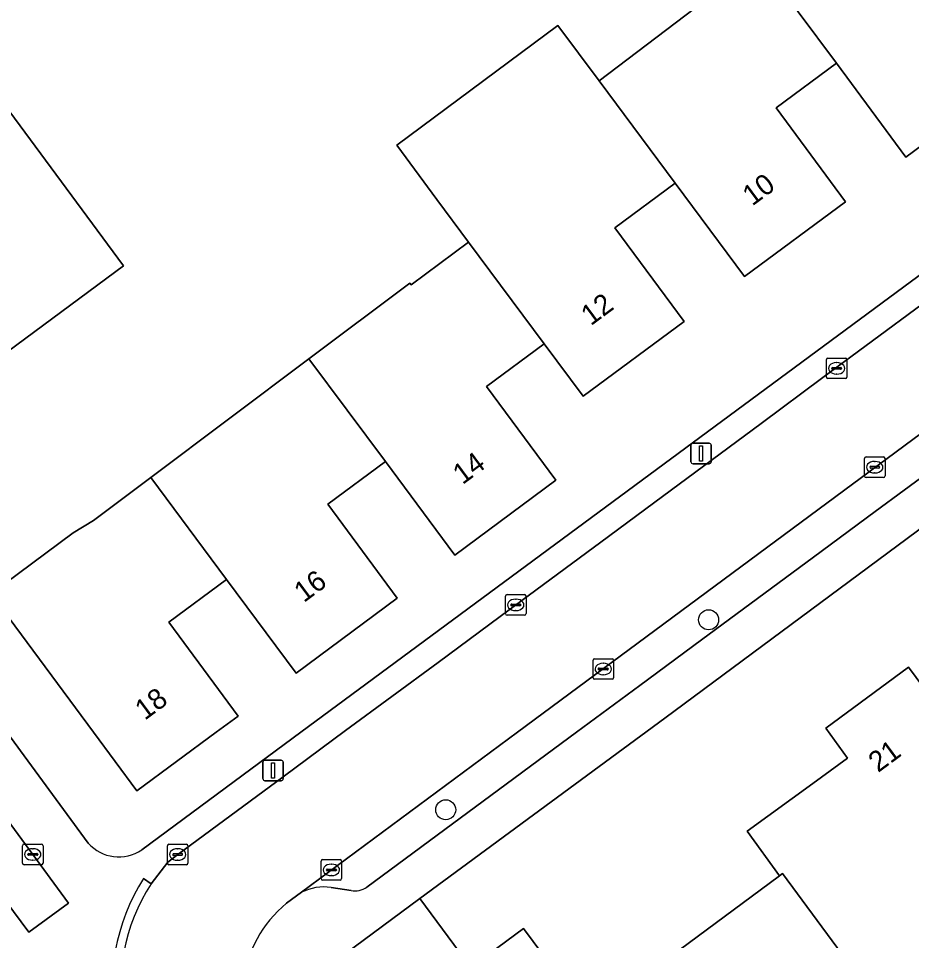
# Model space of a CAD drawing. Extents: x 163426 to 164192, y 380329 to 381641.
# Drawn here: x 163785.53 to 163829.13, y 381239.84 to 381284.84 of the extents above; entities that cross this region are included whole.
import ezdxf

# ---------------------------------------------------------------- set-up
doc = ezdxf.new("R2010")
doc.units = 0
for name, color, linetype in [('IMGEO_Boom', 7, 'Continuous'), ('IMGEO_Erf', 7, 'Continuous'), ('IMGEO_Fietspad_open', 7, 'Continuous'), ('IMGEO_Kolk', 7, 'Continuous'), ('IMGEO_Lichtmast', 7, 'Continuous'), ('IMGEO_Muur', 7, 'Continuous'), ('IMGEO_Pand', 7, 'Continuous'), ('IMGEO_Pand_nummerreeks', 7, 'Continuous'), ('IMGEO_Parkeervlak_open', 7, 'Continuous'), ('IMGEO_Rijbaan_lokaal_open', 7, 'Continuous'), ('IMGEO_Voetpad_open', 7, 'Continuous')]:
    doc.layers.add(name, color=color, linetype=linetype)

msp = doc.modelspace()

# ---------------------------------------------------------------- linework, layer by layer
at = {"layer": 'IMGEO_Boom'}
for centre in [(163819.222, 381255.489), (163806.388, 381246.219)]:
    msp.add_circle(centre, 0.489, dxfattribs=at)
at = {"layer": 'IMGEO_Erf'}
msp.add_lwpolyline([(163778.992, 381288.563), (163784.829, 381280.656), (163790.659, 381272.757), (163785.013, 381268.59), (163780.99, 381265.62), (163777.332, 381270.576), (163781.918, 381273.96), (163779.744, 381276.905), (163775.159, 381273.52), (163771.501, 381278.476), (163776.086, 381281.861), (163773.913, 381284.805), (163769.327, 381281.42), (163765.681, 381286.36), (163770.267, 381289.745), (163768.094, 381292.689), (163763.508, 381289.304), (163759.85, 381294.26), (163769.51, 381301.41), (163772.479, 381297.388), (163773.162, 381296.463)], close=True, dxfattribs=at)
for points in [[(163755.631, 381292.33), (163769.92, 381272.943), (163775.788, 381264.982), (163774.583, 381264.129), (163784.964, 381250), (163788.937, 381244.592)], [(163791.55, 381244.263), (163799.315, 381250), (163855.325, 381291.38)], [(163833.789, 381281.724), (163828.853, 381278.071), (163825.467, 381282.646), (163822.521, 381280.466), (163825.907, 381275.891), (163820.971, 381272.238), (163817.591, 381276.805), (163814.645, 381274.625), (163818.031, 381270.05), (163813.094, 381266.397), (163811.2, 381268.957), (163808.382, 381266.872), (163811.768, 381262.297), (163806.832, 381258.644), (163803.452, 381263.211), (163800.634, 381261.126), (163804.026, 381256.543), (163799.082, 381252.884), (163795.696, 381257.459), (163792.871, 381255.368), (163796.256, 381250.793), (163795.184, 381250), (163791.32, 381247.14), (163789.2, 381250), (163784.19, 381256.76), (163788.207, 381259.739), (163789.191, 381260.34), (163791.992, 381262.44), (163799.712, 381268.228), (163804.633, 381271.918), (163804.698, 381271.829), (163807.509, 381273.914), (163805.961, 381276.002), (163804, 381278.647), (163811.866, 381284.499), (163813.881, 381281.791), (163818.532, 381285.323)], [(163843.14, 381269.999), (163817.078, 381250.697), (163805.129, 381241.888), (163807.622, 381238.52), (163810.193, 381240.424), (163813.384, 381236.115), (163822.683, 381243.002), (163821.106, 381245.167), (163824.316, 381247.505), (163826.001, 381248.732), (163824.937, 381250.194), (163828.974, 381253.182), (163830.053, 381251.734)]]:
    msp.add_lwpolyline(points, dxfattribs=at)
msp.add_arc((163790.431, 381245.914), 1.995, 221.51, 304.1374, dxfattribs=at)
at = {"layer": 'IMGEO_Fietspad_open'}
msp.add_lwpolyline([(163773.313, 381257.553), (163778.866, 381250), (163784.925, 381241.758), (163786.044, 381240.238), (163787.983, 381241.663), (163781.847, 381250), (163774.054, 381260.587), (163770.95, 381258.29)], dxfattribs=at)
at = {"layer": 'IMGEO_Kolk'}
for p, q in [((163824.969, 381267.333), (163824.969, 381268.185)), ((163825.044, 381268.259), (163825.896, 381268.259)), ((163825.457, 381268.039), (163825.482, 381268.039)), ((163825.97, 381268.185), (163825.97, 381267.333)), ((163825.228, 381267.753), (163825.228, 381267.765)), ((163825.666, 381267.716), (163825.268, 381267.716)), ((163825.271, 381267.802), (163825.669, 381267.802)), ((163825.48, 381267.479), (163825.455, 381267.479)), ((163825.712, 381267.765), (163825.712, 381267.753)), ((163825.896, 381267.259), (163825.044, 381267.259)), ((163826.906, 381263.436), (163827.758, 381263.436)), ((163826.831, 381262.51), (163826.831, 381263.362)), ((163827.133, 381262.979), (163827.531, 381262.979)), ((163827.319, 381263.216), (163827.344, 381263.216)), ((163827.832, 381263.362), (163827.832, 381262.51)), ((163827.09, 381262.93), (163827.09, 381262.942)), ((163827.528, 381262.893), (163827.13, 381262.893)), ((163827.342, 381262.656), (163827.317, 381262.656)), ((163827.574, 381262.942), (163827.574, 381262.93)), ((163827.758, 381262.436), (163826.906, 381262.436)), ((163809.383, 381256.716), (163810.235, 381256.716)), ((163809.308, 381255.79), (163809.308, 381256.642)), ((163809.567, 381256.21), (163809.567, 381256.222)), ((163809.61, 381256.259), (163810.008, 381256.259)), ((163809.796, 381256.496), (163809.821, 381256.496)), ((163810.051, 381256.222), (163810.051, 381256.21)), ((163810.309, 381256.642), (163810.309, 381255.79)), ((163810.005, 381256.173), (163809.607, 381256.173)), ((163809.819, 381255.936), (163809.794, 381255.936)), ((163810.235, 381255.716), (163809.383, 381255.716)), ((163813.579, 381252.662), (163813.579, 381253.514)), ((163813.654, 381253.588), (163814.506, 381253.588)), ((163814.58, 381253.514), (163814.58, 381252.662)), ((163813.838, 381253.082), (163813.838, 381253.094)), ((163813.881, 381253.131), (163814.279, 381253.131)), ((163814.067, 381253.368), (163814.092, 381253.368)), ((163814.322, 381253.094), (163814.322, 381253.082)), ((163814.276, 381253.045), (163813.878, 381253.045)), ((163814.09, 381252.808), (163814.065, 381252.808)), ((163814.506, 381252.588), (163813.654, 381252.588)), ((163785.807, 381244.539), (163786.659, 381244.539)), ((163792.881, 381244.536), (163793.733, 381244.536)), ((163785.732, 381243.613), (163785.732, 381244.465)), ((163786.034, 381244.082), (163786.432, 381244.082)), ((163786.22, 381244.319), (163786.245, 381244.319)), ((163786.733, 381244.465), (163786.733, 381243.613)), ((163792.806, 381243.61), (163792.806, 381244.462)), ((163793.108, 381244.079), (163793.506, 381244.079)), ((163793.294, 381244.316), (163793.319, 381244.316)), ((163793.807, 381244.462), (163793.807, 381243.61)), ((163785.991, 381244.033), (163785.991, 381244.045)), ((163786.429, 381243.996), (163786.031, 381243.996)), ((163786.243, 381243.759), (163786.218, 381243.759)), ((163786.475, 381244.045), (163786.475, 381244.033)), ((163793.065, 381244.03), (163793.065, 381244.042)), ((163793.503, 381243.993), (163793.105, 381243.993)), ((163793.317, 381243.756), (163793.292, 381243.756)), ((163793.549, 381244.042), (163793.549, 381244.03)), ((163800.308, 381242.858), (163800.308, 381243.71)), ((163800.383, 381243.784), (163801.235, 381243.784)), ((163801.309, 381243.71), (163801.309, 381242.858)), ((163786.659, 381243.539), (163785.807, 381243.539)), ((163793.733, 381243.536), (163792.881, 381243.536)), ((163800.567, 381243.278), (163800.567, 381243.29)), ((163801.005, 381243.241), (163800.607, 381243.241)), ((163800.61, 381243.327), (163801.008, 381243.327)), ((163800.796, 381243.564), (163800.821, 381243.564)), ((163801.051, 381243.29), (163801.051, 381243.278)), ((163801.235, 381242.784), (163800.383, 381242.784)), ((163800.819, 381243.004), (163800.794, 381243.004))]:
    msp.add_line(p, q, dxfattribs=at)
for points in [[(163824.969, 381267.333), (163824.969, 381268.185)], [(163825.044, 381268.259), (163825.896, 381268.259)], [(163825.97, 381268.185), (163825.97, 381267.333)], [(163825.896, 381267.259), (163825.044, 381267.259)], [(163826.906, 381263.436), (163827.758, 381263.436)], [(163826.831, 381262.51), (163826.831, 381263.362)], [(163827.832, 381263.362), (163827.832, 381262.51)], [(163827.758, 381262.436), (163826.906, 381262.436)], [(163809.383, 381256.716), (163810.235, 381256.716)], [(163809.308, 381255.79), (163809.308, 381256.642)], [(163810.309, 381256.642), (163810.309, 381255.79)], [(163810.235, 381255.716), (163809.383, 381255.716)], [(163813.579, 381252.662), (163813.579, 381253.514)], [(163813.654, 381253.588), (163814.506, 381253.588)], [(163814.58, 381253.514), (163814.58, 381252.662)], [(163814.506, 381252.588), (163813.654, 381252.588)], [(163785.807, 381244.539), (163786.659, 381244.539)], [(163792.881, 381244.536), (163793.733, 381244.536)], [(163785.732, 381243.613), (163785.732, 381244.465)], [(163786.733, 381244.465), (163786.733, 381243.613)], [(163792.806, 381243.61), (163792.806, 381244.462)], [(163793.807, 381244.462), (163793.807, 381243.61)], [(163800.308, 381242.858), (163800.308, 381243.71)], [(163800.383, 381243.784), (163801.235, 381243.784)], [(163801.309, 381243.71), (163801.309, 381242.858)], [(163786.659, 381243.539), (163785.807, 381243.539)], [(163793.733, 381243.536), (163792.881, 381243.536)], [(163801.235, 381242.784), (163800.383, 381242.784)]]:
    msp.add_lwpolyline(points, dxfattribs=at)
for centre, radius, start, end in [((163825.046, 381268.183), 0.0765, 91.552, 178.448), ((163825.046, 381268.183), 0.0765, 91.552, 178.448), ((163825.894, 381268.183), 0.0765, 1.552, 88.448), ((163825.894, 381268.183), 0.0765, 1.552, 88.448), ((163825.268, 381267.762), 0.0403, 85.8775, 175.7526), ((163825.265, 381267.752), 0.0366, 178.938, 274.7102), ((163825.669, 381267.759), 0.043, 264.8664, 352.4533), ((163825.673, 381267.764), 0.0386, 1.7309, 96.639), ((163825.046, 381267.335), 0.0765, 181.552, 268.448), ((163825.046, 381267.335), 0.0765, 181.552, 268.448), ((163825.894, 381267.335), 0.0765, 271.552, 358.448), ((163825.894, 381267.335), 0.0765, 271.552, 358.448), ((163826.908, 381263.36), 0.0765, 91.552, 178.448), ((163826.908, 381263.36), 0.0765, 91.552, 178.448), ((163827.756, 381263.36), 0.0765, 1.552, 88.448), ((163827.756, 381263.36), 0.0765, 1.552, 88.448), ((163827.13, 381262.939), 0.0403, 85.8775, 175.7526), ((163827.535, 381262.941), 0.0386, 1.7309, 96.639), ((163826.908, 381262.512), 0.0765, 181.552, 268.448), ((163826.908, 381262.512), 0.0765, 181.552, 268.448), ((163827.127, 381262.929), 0.0366, 178.938, 274.7102), ((163827.531, 381262.936), 0.043, 264.8664, 352.4533), ((163827.756, 381262.512), 0.0765, 271.552, 358.448), ((163827.756, 381262.512), 0.0765, 271.552, 358.448), ((163809.385, 381256.64), 0.0765, 91.552, 178.448), ((163809.385, 381256.64), 0.0765, 91.552, 178.448), ((163810.233, 381256.64), 0.0765, 1.552, 88.448), ((163810.233, 381256.64), 0.0765, 1.552, 88.448), ((163809.607, 381256.219), 0.0403, 85.8775, 175.7526), ((163809.604, 381256.209), 0.0366, 178.938, 274.7102), ((163810.008, 381256.216), 0.043, 264.8664, 352.4533), ((163810.012, 381256.221), 0.0386, 1.7309, 96.639), ((163809.385, 381255.792), 0.0765, 181.552, 268.448), ((163809.385, 381255.792), 0.0765, 181.552, 268.448), ((163810.233, 381255.792), 0.0765, 271.552, 358.448), ((163810.233, 381255.792), 0.0765, 271.552, 358.448), ((163813.656, 381253.512), 0.0765, 91.552, 178.448), ((163813.656, 381253.512), 0.0765, 91.552, 178.448), ((163814.504, 381253.512), 0.0765, 1.552, 88.448), ((163814.504, 381253.512), 0.0765, 1.552, 88.448), ((163813.878, 381253.091), 0.0403, 85.8775, 175.7526), ((163813.875, 381253.081), 0.0366, 178.938, 274.7102), ((163814.279, 381253.088), 0.043, 264.8664, 352.4533), ((163814.283, 381253.093), 0.0386, 1.7309, 96.639), ((163813.656, 381252.664), 0.0765, 181.552, 268.448), ((163813.656, 381252.664), 0.0765, 181.552, 268.448), ((163814.504, 381252.664), 0.0765, 271.552, 358.448), ((163814.504, 381252.664), 0.0765, 271.552, 358.448), ((163785.809, 381244.463), 0.0765, 91.552, 178.448), ((163785.809, 381244.463), 0.0765, 91.552, 178.448), ((163786.657, 381244.463), 0.0765, 1.552, 88.448), ((163786.657, 381244.463), 0.0765, 1.552, 88.448), ((163792.883, 381244.46), 0.0765, 91.552, 178.448), ((163792.883, 381244.46), 0.0765, 91.552, 178.448), ((163793.731, 381244.46), 0.0765, 1.552, 88.448), ((163793.731, 381244.46), 0.0765, 1.552, 88.448), ((163786.031, 381244.042), 0.0403, 85.8775, 175.7526), ((163786.436, 381244.044), 0.0386, 1.7309, 96.639), ((163793.105, 381244.039), 0.0403, 85.8775, 175.7526), ((163793.51, 381244.041), 0.0386, 1.7309, 96.639), ((163785.809, 381243.615), 0.0765, 181.552, 268.448), ((163785.809, 381243.615), 0.0765, 181.552, 268.448), ((163786.028, 381244.032), 0.0366, 178.938, 274.7102), ((163786.432, 381244.039), 0.043, 264.8664, 352.4533), ((163786.657, 381243.615), 0.0765, 271.552, 358.448), ((163786.657, 381243.615), 0.0765, 271.552, 358.448), ((163792.883, 381243.612), 0.0765, 181.552, 268.448), ((163792.883, 381243.612), 0.0765, 181.552, 268.448), ((163793.102, 381244.029), 0.0366, 178.938, 274.7102), ((163793.506, 381244.036), 0.043, 264.8664, 352.4533), ((163793.731, 381243.612), 0.0765, 271.552, 358.448), ((163793.731, 381243.612), 0.0765, 271.552, 358.448), ((163800.385, 381243.708), 0.0765, 91.552, 178.448), ((163800.385, 381243.708), 0.0765, 91.552, 178.448), ((163801.233, 381243.708), 0.0765, 1.552, 88.448), ((163801.233, 381243.708), 0.0765, 1.552, 88.448), ((163800.607, 381243.287), 0.0403, 85.8775, 175.7526), ((163800.604, 381243.277), 0.0366, 178.938, 274.7102), ((163801.008, 381243.284), 0.043, 264.8664, 352.4533), ((163801.012, 381243.289), 0.0386, 1.7309, 96.639), ((163800.385, 381242.86), 0.0765, 181.552, 268.448), ((163800.385, 381242.86), 0.0765, 181.552, 268.448), ((163801.233, 381242.86), 0.0765, 271.552, 358.448), ((163801.233, 381242.86), 0.0765, 271.552, 358.448)]:
    msp.add_arc(centre, radius, start, end, dxfattribs=at)
for centre, major_axis, ratio, start_param, end_param in [((163825.456, 381267.759), (-0.387, 0.002), 0.722429, 4.712389, 7.853982), ((163825.481, 381267.759), (-0.39, 0.002), 0.717154, 1.570796, 4.712389), ((163827.318, 381262.936), (-0.387, 0.002), 0.722429, 4.712389, 7.853982), ((163827.343, 381262.936), (-0.39, 0.002), 0.717154, 1.570796, 4.712389), ((163809.795, 381256.216), (-0.387, 0.002), 0.722429, 4.712389, 7.853982), ((163809.82, 381256.216), (-0.39, 0.002), 0.717154, 1.570796, 4.712389), ((163814.066, 381253.088), (-0.387, 0.002), 0.722429, 4.712389, 7.853982), ((163814.091, 381253.088), (-0.39, 0.002), 0.717154, 1.570796, 4.712389), ((163786.219, 381244.039), (-0.387, 0.002), 0.722429, 4.712389, 7.853982), ((163786.244, 381244.039), (-0.39, 0.002), 0.717154, 1.570796, 4.712389), ((163793.293, 381244.036), (-0.387, 0.002), 0.722429, 4.712389, 7.853982), ((163793.318, 381244.036), (-0.39, 0.002), 0.717154, 1.570796, 4.712389), ((163800.795, 381243.284), (-0.387, 0.002), 0.722429, 4.712389, 7.853982), ((163800.82, 381243.284), (-0.39, 0.002), 0.717154, 1.570796, 4.712389)]:
    msp.add_ellipse(centre, major_axis=major_axis, ratio=ratio, start_param=start_param, end_param=end_param, dxfattribs=at)
at = {"layer": 'IMGEO_Lichtmast'}
for p, q in [((163818.36, 381263.204), (163818.36, 381264.004)), ((163818.36, 381264.004), (163818.36, 381263.204)), ((163818.46, 381264.104), (163819.25, 381264.104)), ((163819.25, 381264.104), (163818.46, 381264.104)), ((163819.35, 381264.004), (163819.35, 381263.204)), ((163819.35, 381263.204), (163819.35, 381264.004)), ((163819.25, 381263.104), (163818.46, 381263.104)), ((163818.46, 381263.104), (163819.25, 381263.104)), ((163797.566, 381248.638), (163798.356, 381248.638)), ((163798.356, 381248.638), (163797.566, 381248.638)), ((163797.466, 381247.738), (163797.466, 381248.538)), ((163797.466, 381248.538), (163797.466, 381247.738)), ((163798.456, 381248.538), (163798.456, 381247.738)), ((163798.456, 381247.738), (163798.456, 381248.538)), ((163798.356, 381247.638), (163797.566, 381247.638)), ((163797.566, 381247.638), (163798.356, 381247.638))]:
    msp.add_line(p, q, dxfattribs=at)
for points in [[(163818.78, 381263.979), (163818.93, 381263.979), (163818.93, 381263.229), (163818.78, 381263.229), (163818.78, 381263.979)], [(163797.886, 381248.513), (163798.036, 381248.513), (163798.036, 381247.763), (163797.886, 381247.763), (163797.886, 381248.513)]]:
    msp.add_lwpolyline(points, dxfattribs=at)
for centre, start, end in [((163818.46, 381264.004), 90, 180), ((163818.46, 381264.004), 90, 180), ((163819.25, 381264.004), 0, 90), ((163819.25, 381264.004), 360, 90), ((163818.46, 381263.204), 180, 270), ((163818.46, 381263.204), 180, 270), ((163819.25, 381263.204), 270, 0), ((163819.25, 381263.204), 270, 0), ((163797.566, 381248.538), 90, 180), ((163797.566, 381248.538), 90, 180), ((163798.356, 381248.538), 0, 90), ((163798.356, 381248.538), 360, 90), ((163797.566, 381247.738), 180, 270), ((163797.566, 381247.738), 180, 270), ((163798.356, 381247.738), 270, 0), ((163798.356, 381247.738), 270, 0)]:
    msp.add_arc(centre, 0.1, start, end, dxfattribs=at)
at = {"layer": 'IMGEO_Muur'}
msp.add_lwpolyline([(163817.078, 381250.697), (163805.129, 381241.888)], dxfattribs=at)
at = {"layer": 'IMGEO_Pand'}
for points in [[(163821.722, 381287.688), (163825.467, 381282.646), (163828.853, 381278.071), (163833.789, 381281.724), (163833.262, 381282.437), (163830.403, 381286.299), (163833.341, 381288.473), (163830.375, 381292.498), (163829.674, 381293.448)], [(163817.591, 381276.805), (163820.971, 381272.238), (163825.907, 381275.891), (163822.521, 381280.466), (163825.467, 381282.646), (163821.722, 381287.688), (163820.529, 381289.294), (163817.341, 381286.93), (163818.532, 381285.323), (163813.881, 381281.791)], [(163814.645, 381274.625), (163817.591, 381276.805), (163813.881, 381281.791), (163811.866, 381284.499), (163804, 381278.647), (163805.961, 381276.002), (163807.509, 381273.914), (163811.2, 381268.957), (163813.094, 381266.397), (163818.031, 381270.05)], [(163784.829, 381280.656), (163779.744, 381276.905), (163781.918, 381273.96), (163777.332, 381270.576), (163780.99, 381265.62), (163785.013, 381268.59), (163790.659, 381272.757)], [(163799.712, 381268.228), (163803.452, 381263.211), (163806.832, 381258.644), (163811.768, 381262.297), (163808.382, 381266.872), (163811.2, 381268.957), (163807.509, 381273.914), (163804.698, 381271.829), (163804.633, 381271.918)], [(163799.712, 381268.228), (163791.992, 381262.44), (163795.696, 381257.459), (163799.082, 381252.884), (163804.026, 381256.543), (163800.634, 381261.126), (163803.452, 381263.211)], [(163791.992, 381262.44), (163789.191, 381260.34), (163788.207, 381259.739), (163784.19, 381256.76), (163789.2, 381250), (163791.32, 381247.14), (163795.184, 381250), (163796.256, 381250.793), (163792.871, 381255.368), (163795.696, 381257.459)], [(163836.092, 381243.006), (163834.363, 381245.341), (163834.5, 381245.442), (163831.125, 381250), (163829.916, 381251.633), (163830.053, 381251.734), (163828.974, 381253.182), (163824.937, 381250.194), (163826.001, 381248.732), (163824.316, 381247.505), (163821.106, 381245.167), (163822.683, 381243.002), (163822.82, 381243.104), (163826.213, 381238.522), (163826.076, 381238.421), (163829.106, 381234.384), (163832.492, 381229.816), (163832.796, 381229.407), (163832.956, 381229.525), (163835.672, 381231.538), (163837.361, 381232.788), (163832.024, 381239.995)], [(163826.076, 381238.421), (163826.213, 381238.522), (163822.82, 381243.104), (163822.683, 381243.002), (163813.384, 381236.115), (163810.193, 381240.424), (163807.622, 381238.52), (163805.129, 381241.888), (163801.484, 381239.189), (163803.977, 381235.82), (163802.53, 381234.749), (163805.54, 381230.685), (163806.983, 381231.755), (163808.217, 381230.09), (163810.357, 381227.202), (163810.458, 381227.065), (163816.676, 381231.67), (163816.777, 381231.534)]]:
    msp.add_lwpolyline(points, close=True, dxfattribs=at)
at = {"layer": 'IMGEO_Parkeervlak_open'}
for points in [[(163858.14, 381285.713), (163809.898, 381250), (163799.355, 381242.195)], [(163802.537, 381242.438), (163812.777, 381250), (163815.857, 381252.275), (163818.881, 381254.508), (163824.344, 381258.542), (163827.359, 381260.769), (163833.007, 381264.94), (163836.016, 381267.163), (163856.987, 381282.65)], [(163800.793, 381242.431), (163801.777, 381242.272)]]:
    msp.add_lwpolyline(points, dxfattribs=at)
for centre, radius, start, end in [((163800.466, 381239.926), 2.526, 82.5569, 116.0833), ((163801.936, 381243.367), 1.107, 261.7423, 302.8999)]:
    msp.add_arc(centre, radius, start, end, dxfattribs=at)
at = {"layer": 'IMGEO_Rijbaan_lokaal_open'}
for points in [[(163856.196, 381290.495), (163840.542, 381278.94), (163837.534, 381276.689), (163832.701, 381273.14), (163829.648, 381270.898), (163824.802, 381267.312), (163821.783, 381265.074), (163816.968, 381261.506), (163813.962, 381259.278), (163809.047, 381255.652), (163806.013, 381253.413), (163801.493, 381250.086), (163798.454, 381247.829), (163793.309, 381244.036), (163792.832, 381243.661), (163792.016, 381242.602)], [(163798.624, 381241.654), (163799.355, 381242.195), (163809.898, 381250), (163858.14, 381285.713), (163858.944, 381286.328), (163859.512, 381286.756)]]:
    msp.add_lwpolyline(points, dxfattribs=at)
for centre, radius, start, end in [((163799.577, 381237.614), 9.058, 146.5847, 192.1006), ((163802.363, 381237.071), 5.915, 129.2041, 215.7112)]:
    msp.add_arc(centre, radius, start, end, dxfattribs=at)
at = {"layer": 'IMGEO_Voetpad_open'}
for points in [[(163855.325, 381291.38), (163799.315, 381250), (163791.55, 381244.263)], [(163791.632, 381242.869), (163792.016, 381242.602), (163792.832, 381243.661), (163793.309, 381244.036), (163798.454, 381247.829), (163801.493, 381250.086), (163806.013, 381253.413), (163809.047, 381255.652), (163813.962, 381259.278), (163816.968, 381261.506), (163821.783, 381265.074), (163824.802, 381267.312), (163829.648, 381270.898), (163832.701, 381273.14), (163837.534, 381276.689), (163840.542, 381278.94), (163856.196, 381290.495)], [(163817.078, 381250.697), (163843.14, 381269.999), (163854.632, 381278.51), (163860.073, 381282.538), (163861.713, 381283.755), (163860.153, 381285.858), (163859.512, 381286.756), (163858.944, 381286.328), (163858.14, 381285.713)], [(163856.987, 381282.65), (163836.016, 381267.163), (163833.007, 381264.94), (163827.359, 381260.769), (163824.344, 381258.542), (163818.881, 381254.508), (163815.857, 381252.275), (163812.777, 381250), (163802.537, 381242.438)], [(163788.937, 381244.592), (163784.964, 381250), (163774.583, 381264.129), (163769.795, 381258.853), (163770.469, 381257.992), (163770.95, 381258.29), (163774.054, 381260.587), (163781.847, 381250), (163787.983, 381241.663), (163786.044, 381240.238), (163784.925, 381241.758)], [(163798.959, 381237.327), (163801.484, 381239.189), (163805.129, 381241.888), (163817.078, 381250.697)], [(163792.016, 381242.602), (163791.632, 381242.869)], [(163801.777, 381242.272), (163800.793, 381242.431)], [(163799.355, 381242.195), (163798.624, 381241.654)]]:
    msp.add_lwpolyline(points, dxfattribs=at)
for centre, radius, start, end in [((163790.431, 381245.914), 1.995, 221.51, 304.1374), ((163800.223, 381237.509), 10.126, 148.0381, 191.2381), ((163800.223, 381237.509), 10.126, 148.0381, 191.2381), ((163799.577, 381237.614), 9.058, 146.5847, 192.1006), ((163800.466, 381239.926), 2.526, 82.5569, 116.0833), ((163801.936, 381243.367), 1.107, 261.7423, 302.8999), ((163802.363, 381237.071), 5.915, 129.2041, 215.7112)]:
    msp.add_arc(centre, radius, start, end, dxfattribs=at)

# ---------------------------------------------------------------- texts
at = {"layer": 'IMGEO_Pand_nummerreeks'}
for s, rotation, p in [('10', 36.5041, (163821.351, 381275.655)), ('12', 36.4974, (163813.47, 381269.81)), ('14', 36.5041, (163807.21, 381262.059)), ('16', 36.5047, (163799.464, 381256.302)), ('18', 36.5041, (163791.7, 381250.557)), ('21', 36.5089, (163827.496, 381248.007))]:
    msp.add_text(s, height=1, rotation=rotation, dxfattribs=at).set_placement(p)

doc.saveas('drawing.dxf')
